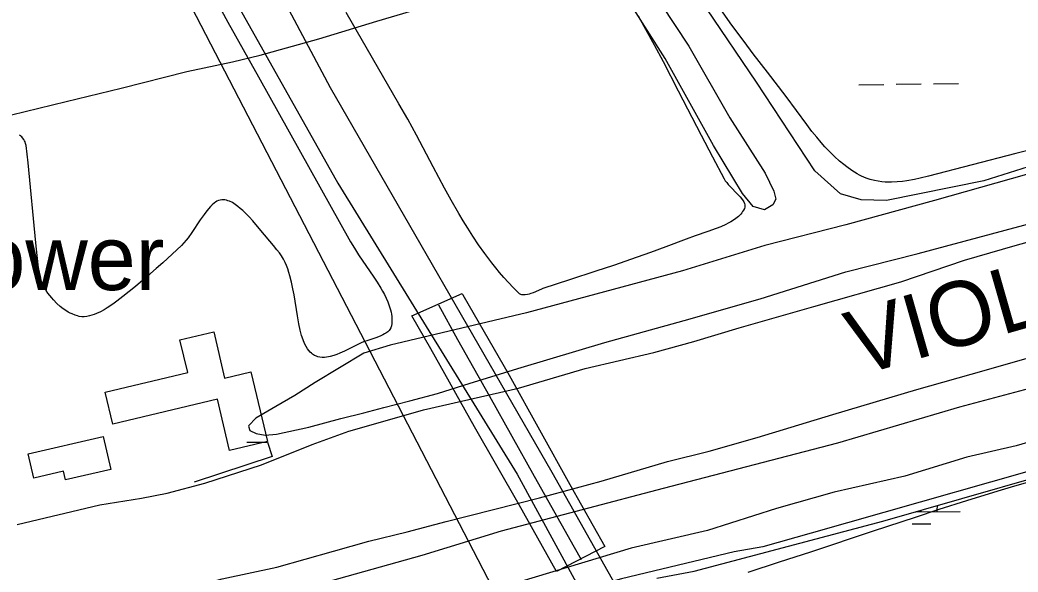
# Model space of a CAD drawing. Extents: x 3704301 to 3742427, y 506229 to 532009.
# Drawn here: x 3737098 to 3738381, y 512295 to 513005 of the extents above; entities that cross this region are included whole.
import ezdxf

# ---------------------------------------------------------------- set-up
doc = ezdxf.new("R2010")
doc.units = 0
for name, color, linetype in [('V-BLDG-OTLN', 7, 'Continuous'), ('V-BRDG-OTLN', 7, 'Continuous'), ('V-DOMW-IDEN', 7, 'Continuous'), ('V-LEVE-TOET', 7, 'Continuous'), ('V-RIVR-IDEN', 7, 'Continuous'), ('V-ROAD-CNTR', 7, 'Continuous'), ('V-RRAP-FSHR', 7, 'Continuous'), ('V-SITE-VEGE', 7, 'Continuous'), ('V-TOPO-SHOR', 7, 'Continuous'), ('V-UTIL-LINE', 7, 'Continuous'), ('V-WETL-SWMP', 7, 'Continuous')]:
    doc.layers.add(name, color=color, linetype=linetype)

msp = doc.modelspace()

# ---------------------------------------------------------------- linework, layer by layer
at = {"layer": 'V-BLDG-OTLN'}
for points in [[(3737207.4, 512526.4), (3737313.5, 512551.7), (3737303.5, 512593.4), (3737346.9, 512603.7), (3737361, 512544.4), (3737394.8, 512552.4), (3737416.1, 512462.9), (3737367.3, 512451.3), (3737351.6, 512517.1), (3737217.3, 512485.1)], [(3737108.5, 512447.2), (3737204.8, 512469.5), (3737214.6, 512427), (3737156.2, 512413.5), (3737153.7, 512424.6), (3737115.7, 512415.8)]]:
    msp.add_lwpolyline(points, close=True, dxfattribs=at)
at = {"layer": 'V-BRDG-OTLN'}
msp.add_lwpolyline([(3737601.8, 512624.5), (3737666.4, 512653.1), (3737667.4, 512651.3), (3737726.7, 512548.3), (3737804.9, 512407.4), (3737849.9, 512328.1), (3737787.5, 512295.7), (3737739.6, 512381.6), (3737682.3, 512481.7), (3737625.9, 512581.8)], close=True, dxfattribs=at)
msp.add_lwpolyline([(3737635.8, 512638.5), (3737660.6, 512593.9), (3737701.7, 512521), (3737759.1, 512418.4), (3737810.4, 512327.1), (3737819.5, 512311.2)], dxfattribs=at)
at = {"layer": 'V-LEVE-TOET'}
for points in [[(3737239.7, 512219.6), (3737454.1, 512271.6), (3737614.9, 512316.8), (3737716.8, 512348.2), (3737925.4, 512403), (3738149.5, 512461), (3738306.2, 512507.3), (3738479.8, 512553.6), (3738658.6, 512603.8), (3738839, 512650.6), (3738998, 512694), (3739135.2, 512731.3), (3739284.9, 512773.4), (3739410.5, 512807.9), (3739594.4, 512854.1), (3739771.8, 512902.5), (3739917.5, 512944.6), (3740060.9, 512987.8), (3740189.4, 513021.4), (3740239.8, 513034.7)], [(3740240.5, 512979.9), (3740052.9, 512927.3), (3739870.8, 512876.5), (3739696.3, 512825.2), (3739516, 512777.3), (3739335.6, 512729.4), (3739135.2, 512672.5), (3738964.1, 512624.1), (3738802.8, 512579.5), (3738645.1, 512529.7), (3738590.9, 512513.7), (3738502.1, 512492.9), (3738465.9, 512483), (3738378.9, 512457.1), (3738315.5, 512442.6), (3738235.4, 512418.5), (3738144.9, 512397.8), (3738070.6, 512376.7), (3737982, 512348.5), (3737883.9, 512325.8), (3737719.3, 512275.9), (3737601.2, 512240.7), (3737416.8, 512191.6), (3737290.5, 512163.8)], [(3738493.7, 512834.8), (3738273.9, 512772.5), (3738159.9, 512741.3), (3738055.5, 512714.6), (3737949.7, 512682.1), (3737749.2, 512628.4), (3737573.7, 512586.8), (3737539.9, 512576.5), (3737477.5, 512538.9), (3737451.1, 512521.9), (3737427, 512507.9), (3737401.1, 512492.8), (3737392, 512483.4), (3737391.7, 512482.7), (3737393.2, 512476.9), (3737401.6, 512473.1), (3737413.2, 512470.9), (3737427.8, 512472.1), (3737469.4, 512481.2), (3737510.5, 512492.6), (3737539.9, 512499.9), (3737565.6, 512506.7), (3737598.9, 512515.1), (3737634.7, 512524.5), (3737676.7, 512537.9), (3737742.3, 512558), (3737849.9, 512590.3), (3737951.9, 512618.4), (3738049.5, 512646.4), (3738159.5, 512681), (3738252.8, 512704.6), (3738423.9, 512750.4)]]:
    msp.add_lwpolyline(points, dxfattribs=at)
at = {"layer": 'V-ROAD-CNTR'}
for points in [[(3735232.6, 516795.4), (3735278.9, 516706.7), (3735375, 516546.6), (3735447.7, 516424.2), (3735520.8, 516287.7), (3735611.7, 516120.3), (3735732.6, 515901.9), (3735872.4, 515652.9), (3736057.2, 515322.9), (3736248.9, 514985.6), (3736416.5, 514699), (3736528.1, 514504.6), (3736643.4, 514300.2), (3736738, 514116.8), (3736858.9, 513919.9), (3736964.3, 513752.1), (3737046.4, 513618.7), (3737078.8, 513549.7), (3737373.2, 513032.2), (3737506.4, 512795.1), (3737737.2, 512420.7), (3737962, 512007.9)], [(3738014.7, 512011), (3737962, 512104), (3737782.2, 512423.2), (3737497.1, 512917.5), (3737351.5, 513191.8), (3737171.7, 513506.3), (3737116, 513608.6), (3737086.7, 513660), (3737048.1, 513737.7), (3737018.7, 513788.4), (3736998.4, 513827), (3736976.4, 513871.5), (3736932.8, 513961.3), (3736889.6, 514037.9), (3736848.8, 514113.4), (3736798.7, 514203), (3736764.1, 514272.2), (3736716.8, 514354.9), (3736563.1, 514635.7), (3736263.4, 515169.1), (3735925, 515768.7), (3735623.4, 516285.7)]]:
    msp.add_lwpolyline(points, dxfattribs=at)
at = {"layer": 'V-RRAP-FSHR'}
msp.add_lwpolyline([(3737389.4, 512462), (3737416.3, 512462.1), (3737422.1, 512443.7), (3737321.9, 512410.7)], dxfattribs=at)
at = {"layer": 'V-SITE-VEGE'}
for p, q in [((3738013.2, 512998.2), (3737992.8, 513026.6)), ((3738028.8, 512977.1), (3738013.2, 512998.2)), ((3738040.7, 512961.2), (3738028.8, 512977.1)), ((3738058.8, 512937.5), (3738040.7, 512961.2)), ((3738082.9, 512906.5), (3738058.8, 512937.5)), ((3738109.4, 512870.4), (3738082.9, 512906.5)), ((3738116.2, 512861.5), (3738109.4, 512870.4)), ((3738122.3, 512853.9), (3738116.2, 512861.5)), ((3738127.8, 512847.4), (3738122.3, 512853.9)), ((3738132.8, 512841.8), (3738127.8, 512847.4)), ((3738137.3, 512837), (3738132.8, 512841.8)), ((3738454.6, 512852.9), (3738378.4, 512833)), ((3738141.4, 512832.9), (3738137.3, 512837)), ((3738145.1, 512829.4), (3738141.4, 512832.9)), ((3738151.7, 512823.4), (3738145.1, 512829.4)), ((3738378.4, 512833), (3738266.2, 512804)), ((3738157, 512819.1), (3738151.7, 512823.4)), ((3738161.1, 512815.9), (3738157, 512819.1)), ((3738167.5, 512811.4), (3738161.1, 512815.9)), ((3738174.2, 512807.1), (3738167.5, 512811.4)), ((3738177.1, 512805.4), (3738174.2, 512807.1)), ((3738180, 512803.8), (3738177.1, 512805.4)), ((3738182.9, 512802.5), (3738180, 512803.8)), ((3738266.2, 512804), (3738255.3, 512801.4)), ((3738185.7, 512801.4), (3738182.9, 512802.5)), ((3738191.2, 512799.5), (3738185.7, 512801.4)), ((3738196.4, 512798.2), (3738191.2, 512799.5)), ((3738201.3, 512797.3), (3738196.4, 512798.2)), ((3738206, 512796.6), (3738201.3, 512797.3)), ((3738210.4, 512796.3), (3738206, 512796.6)), ((3738214.6, 512796.2), (3738210.4, 512796.3)), ((3738218.5, 512796.2), (3738214.6, 512796.2)), ((3738225.9, 512796.5), (3738218.5, 512796.2)), ((3738232.4, 512797.2), (3738225.9, 512796.5)), ((3738238, 512798), (3738232.4, 512797.2)), ((3738247.9, 512799.8), (3738238, 512798)), ((3738255.3, 512801.4), (3738247.9, 512799.8)), ((3738377, 512405.7), (3738652.6, 512486.5)), ((3738355.4, 512399.3), (3738377, 512405.7)), ((3738315.1, 512386.9), (3738355.4, 512399.3)), ((3738279.9, 512375.8), (3738315.1, 512386.9)), ((3738249.1, 512365.8), (3738279.9, 512375.8)), ((3738195.4, 512348), (3738249.1, 512365.8)), ((3738114.9, 512321.2), (3738195.4, 512348)), ((3738074.6, 512308), (3738114.9, 512321.2)), ((3738034.3, 512295.1), (3738074.6, 512308))]:
    msp.add_line(p, q, dxfattribs=at)
for points in [[(3737351.2, 513027.1), (3737365, 513002), (3737404.3, 512931.4), (3737522.9, 512719.7)], [(3737892.6, 513009.8), (3737899.8, 512996.9), (3737913.2, 512972.6), (3737924.7, 512951.2), (3737944.3, 512913.5), (3737973.5, 512856.8), (3737988.2, 512828.6), (3738003.1, 512800.5), (3738004.7, 512798), (3738006.5, 512795.6), (3738008.3, 512793.4), (3738012.1, 512789.2), (3738019.3, 512782.1), (3738023.8, 512777.2), (3738026.7, 512773.5), (3738028.4, 512770.8), (3738029.3, 512768.6), (3738029.8, 512766.9), (3738029.9, 512765.8), (3738029.7, 512764), (3738029.2, 512762.3), (3738028.2, 512760.3), (3738027, 512758.5), (3738025.8, 512756.8), (3738024.5, 512755.2), (3738021.5, 512752.2), (3738018.3, 512749.7), (3738015.1, 512747.4), (3738011.7, 512745.3), (3738008.4, 512743.5), (3738005.2, 512741.8), (3737998.8, 512738.9), (3737992.9, 512736.5), (3737982.2, 512732.6), (3737965.9, 512727.1), (3737954.3, 512723), (3737928.1, 512713.1), (3737908.4, 512705.9), (3737891.2, 512699.7), (3737861.1, 512689.3), (3737838.4, 512681.7), (3737804.4, 512670.6), (3737770.3, 512659.5), (3737768.4, 512658.8), (3737757.5, 512654.1), (3737754.8, 512653.1), (3737752.5, 512652.3), (3737750.5, 512651.8), (3737747.3, 512651.2), (3737744.8, 512651.2), (3737743.1, 512651.5), (3737741.8, 512651.9), (3737740, 512652.8), (3737738.4, 512654.2), (3737731.9, 512660.8), (3737725.8, 512667.4), (3737720, 512673.8), (3737714.6, 512680.1), (3737709.5, 512686.3), (3737704.7, 512692.4), (3737695.7, 512704.4), (3737687.6, 512715.7), (3737680.3, 512726.6), (3737673.7, 512736.9), (3737667.7, 512746.6), (3737662.1, 512755.8), (3737652.1, 512773.2), (3737643.6, 512788.6), (3737629.1, 512815.8), (3737607.5, 512856.6), (3737596.5, 512877), (3737585.1, 512897.1), (3737517.1, 513014.4)], [(3737314, 512724.8), (3737311.5, 512721.5), (3737308.6, 512718.3), (3737305.5, 512715), (3737293.7, 512703.8), (3737281.5, 512692.6), (3737273.1, 512685.2), (3737261.8, 512675.3), (3737246.3, 512662.3), (3737230, 512649.1), (3737222.4, 512643.3), (3737217.1, 512639.5), (3737210.1, 512634.7), (3737206.1, 512632.2), (3737201.4, 512629.7), (3737196.1, 512627.2), (3737193.4, 512626.1), (3737190.4, 512625.1), (3737187.3, 512624.2), (3737184, 512623.6), (3737180.5, 512623.2), (3737177.3, 512623.3), (3737174, 512623.7), (3737171.8, 512624.2), (3737168.8, 512625.1), (3737164.8, 512626.8), (3737162.5, 512627.9), (3737159.8, 512629.3), (3737156.8, 512631.1), (3737153.4, 512633.5), (3737149.6, 512636.5), (3737145.4, 512640.2), (3737140.9, 512644.9), (3737138.6, 512647.5), (3737136.2, 512650.4), (3737133.8, 512653.6), (3737131.5, 512657.1), (3737129.2, 512661), (3737127.1, 512665.1), (3737125.2, 512669.6), (3737123.6, 512674.3), (3737123, 512676.8), (3737122.5, 512679.3), (3737122.1, 512681.9), (3737118.3, 512718.3), (3737108.2, 512821.1), (3737105.6, 512843.3), (3737105.1, 512845.7), (3737104.4, 512848), (3737103.8, 512849.4), (3737102.8, 512851.1), (3737101.2, 512853.3), (3737100.1, 512854.4), (3737098.8, 512855.5), (3737097.2, 512856.7)], [(3737522.9, 512719.7), (3737527.8, 512711.4), (3737533.2, 512703), (3737552.9, 512674.2), (3737557.2, 512667.6), (3737561.8, 512660.1), (3737564.1, 512656), (3737566.4, 512651.8), (3737568.7, 512647.3), (3737570.8, 512642.5), (3737572.7, 512637.4), (3737574.4, 512632), (3737575, 512629.3), (3737575.5, 512626.5), (3737575.9, 512623.6), (3737576.1, 512620.6), (3737576.1, 512617.6), (3737575.9, 512614.6), (3737575.4, 512611.4), (3737575.1, 512610.2), (3737574.7, 512609.1), (3737573.5, 512607), (3737572.5, 512605.7), (3737570.8, 512604), (3737568.2, 512602.1), (3737566.5, 512601.1), (3737564.5, 512600), (3737562, 512598.8), (3737558.9, 512597.6), (3737555.2, 512596.3), (3737545.1, 512592.9), (3737539.5, 512590.9), (3737536.6, 512589.8), (3737533.8, 512588.5), (3737515.2, 512579.1), (3737508.9, 512576.2), (3737505.4, 512574.7), (3737501.3, 512573.3), (3737496.8, 512572), (3737494.4, 512571.5), (3737491.9, 512571.1), (3737489.2, 512570.9), (3737486.5, 512570.9), (3737483.5, 512571.3), (3737480.7, 512571.9), (3737478.9, 512572.5), (3737476.7, 512573.5), (3737473.9, 512575.2), (3737472.5, 512576.4), (3737470.9, 512577.8), (3737469.3, 512579.7), (3737467.5, 512582), (3737465.7, 512585), (3737463.8, 512588.7), (3737461.8, 512593.4), (3737460, 512599), (3737458.2, 512605.9), (3737456.4, 512614.3), (3737454.6, 512624.5), (3737450.2, 512651.6), (3737448.7, 512659.3), (3737447, 512667.5), (3737444.8, 512676), (3737443.5, 512680.3), (3737442.1, 512684.6), (3737440.5, 512688.9), (3737438.6, 512693.1), (3737436.5, 512697.4), (3737434.1, 512701.5), (3737431.4, 512705.5), (3737428.3, 512709.3), (3737423.8, 512714.6), (3737419.1, 512720.2), (3737405.4, 512736.8), (3737397.2, 512746.4), (3737392.5, 512751.5), (3737387.1, 512757.1), (3737384.2, 512759.8), (3737381.1, 512762.5), (3737377.9, 512765.1), (3737374.5, 512767.6), (3737370.9, 512769.9), (3737367.2, 512771.7), (3737365.2, 512772.4), (3737363.3, 512773), (3737361.3, 512773.4), (3737359.3, 512773.6), (3737357.3, 512773.5), (3737355.2, 512773.2), (3737353.1, 512772.6), (3737351, 512771.6), (3737349.4, 512770.6), (3737347.9, 512769.5), (3737344.8, 512766.9), (3737342.7, 512764.8), (3737340.1, 512761.9), (3737336.6, 512757.5), (3737334.6, 512754.8), (3737329.7, 512747.8), (3737318.8, 512731.4), (3737314, 512724.8)]]:
    msp.add_lwpolyline(points, dxfattribs=at)
at = {"layer": 'V-TOPO-SHOR'}
for points in [[(3737312.4, 512938.5), (3737371.2, 512951), (3737406.7, 512959.6), (3737482.2, 512980.3), (3737556.7, 513003), (3737627.7, 513024.2), (3737684.5, 513038.1), (3737738.7, 513054), (3737804.3, 513071.5), (3737846.2, 513084.2)], [(3737904.4, 513052.5), (3737957.9, 512971.2), (3738010.7, 512879), (3738056.1, 512807.9), (3738067, 512784.8), (3738069.6, 512774.4), (3738065.8, 512766.9), (3738055, 512760.8), (3738040.5, 512765), (3738026.9, 512781.6), (3737989.5, 512843.4), (3737927.5, 512955.3), (3737864.1, 513055.3)], [(3736161, 512665), (3736224.7, 512682), (3736292.7, 512700.7), (3736351.6, 512716), (3736383.2, 512724.5), (3736405.1, 512727.4), (3736427.4, 512724.1), (3736441, 512719.2), (3736448.9, 512718.7), (3736458.9, 512719.1), (3736505.9, 512732.3), (3736623.6, 512761.1), (3736729, 512790), (3736838.3, 512816.3), (3736937.6, 512843.1), (3737051.3, 512874.2), (3737157.1, 512900), (3737227.8, 512917), (3737312.4, 512938.5)], [(3740241, 512942.6), (3740237, 512941.4), (3739979.7, 512875.7), (3739749.6, 512806.8), (3739449.1, 512727.6), (3739124.4, 512639.4), (3738755.5, 512526), (3738485.7, 512450.5), (3738115.2, 512345.2), (3738053.1, 512327.3), (3738016.2, 512321.2), (3737871.3, 512286.5), (3737732.8, 512246.9), (3737470.5, 512182.9), (3737229, 512114.7)], [(3737287.1, 512396.3), (3737335.4, 512409.5), (3737408.3, 512432.7), (3737473.7, 512459.1), (3737520.5, 512476.3), (3737570.3, 512490.1), (3737616.6, 512503.4), (3737739, 512531.4), (3737824.7, 512556.7), (3737913, 512577.2), (3737964.3, 512591.5), (3738022.4, 512608.9), (3738118.5, 512636.5), (3738230.4, 512668.2), (3738312.1, 512696), (3738377.4, 512714.6), (3738465.3, 512739.3)], [(3737309.3, 512272.9), (3737357.6, 512286.2), (3737428.2, 512301.4), (3737501, 512322.1), (3737546.4, 512334.9), (3737595.7, 512346.7), (3737646, 512360), (3737765.8, 512390.5), (3737845.3, 512411.8), (3737930.6, 512437.1), (3737983.8, 512450.4), (3738045.9, 512467.9), (3738142.9, 512497.4), (3738250.9, 512529.6), (3738337.6, 512554.1), (3738404.8, 512573.2)], [(3737094.1, 512356.4), (3737200.5, 512381.3), (3737253.9, 512390), (3737287.1, 512396.3)]]:
    msp.add_lwpolyline(points, dxfattribs=at)
at = {"layer": 'V-UTIL-LINE'}
msp.add_lwpolyline([(3737723.2, 512240.5), (3737306.6, 513044.3), (3736519.5, 514373.5), (3736438.5, 514553.6), (3735620.9, 516025.5), (3735073.5, 516998.1)], dxfattribs=at)
at = {"layer": 'V-WETL-SWMP'}
for p, q in [((3738044.8, 512924.8), (3737981.1, 513018.8)), ((3738119.7, 512810.9), (3738044.8, 512924.8)), ((3738176.6, 512921.5), (3738208.6, 512921.9)), ((3738224.6, 512922.1), (3738256.6, 512922.5)), ((3738272.6, 512922.7), (3738304.6, 512923.1)), ((3738504.7, 512850.2), (3738337, 512798.1)), ((3738152.8, 512781), (3738119.7, 512810.9)), ((3738337, 512798.1), (3738212, 512772.7)), ((3738179.6, 512773.6), (3738152.8, 512781)), ((3738212, 512772.7), (3738179.6, 512773.6)), ((3738207.3, 512360.3), (3738428.8, 512424)), ((3738249.5, 512372.4), (3738306.7, 512373.1)), ((3738256.7, 512372.5), (3738256.7, 512374.5)), ((3737964.6, 512296.1), (3738207.3, 512360.3)), ((3738244.9, 512356.9), (3738268.9, 512357.2)), ((3737916.7, 512287.2), (3737964.6, 512296.1))]:
    msp.add_line(p, q, dxfattribs=at)
msp.add_arc((3738311.9, 512373.7), 35.2, 168.9307, 181.4719, dxfattribs=at)

# ---------------------------------------------------------------- texts
at = {"layer": 'V-DOMW-IDEN'}
msp.add_text('Water Tower', height=83, dxfattribs=at).set_placement((3736648.4, 512657.5))
at = {"layer": 'V-RIVR-IDEN'}
msp.add_text('VIOLET CANAL', height=83, rotation=15.9444, dxfattribs=at).set_placement((3738175.8, 512546.9))

doc.saveas('drawing.dxf')
